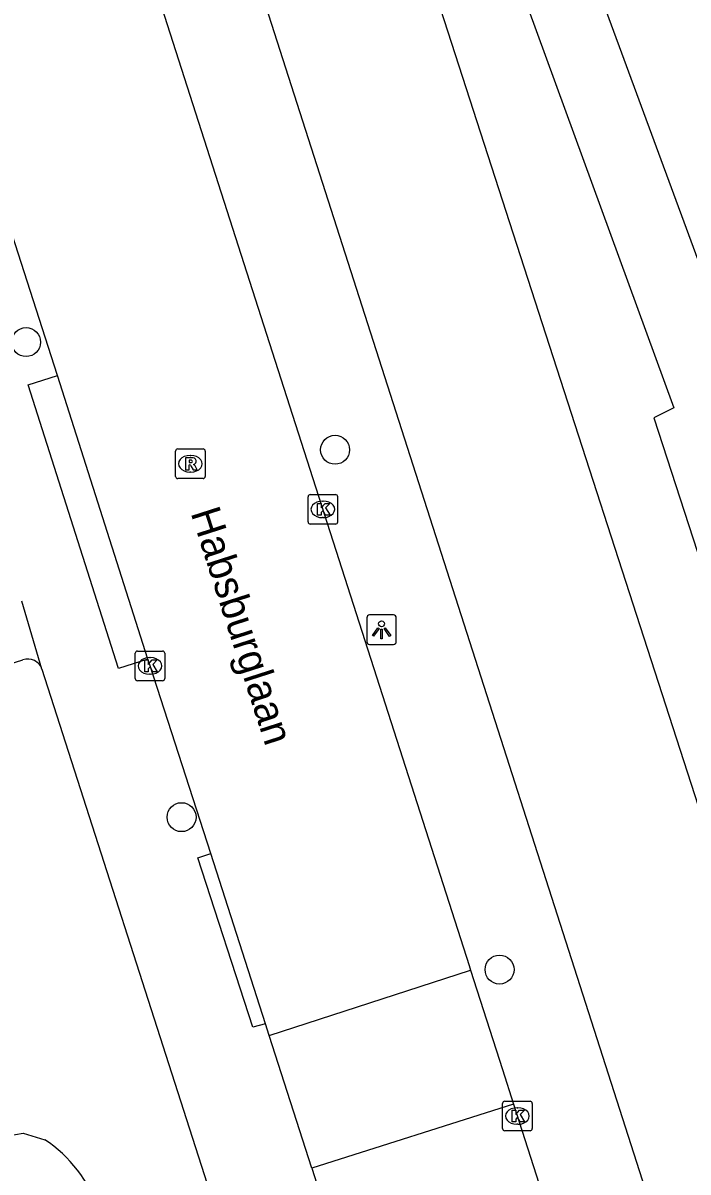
# Model space of a CAD drawing. Extents: x 159503 to 160347, y 382525 to 383272.
# Drawn here: x 159729.11 to 159751.59, y 382839.21 to 382878.03 of the extents above; entities that cross this region are included whole.
import ezdxf

# ---------------------------------------------------------------- set-up
doc = ezdxf.new("R2010")
doc.units = 0
for name, color, linetype in [('IMGEO_Boom', 7, 'Continuous'), ('IMGEO_Groenvoorziening', 7, 'Continuous'), ('IMGEO_Kolk', 7, 'Continuous'), ('IMGEO_Lichtpunt', 7, 'Continuous'), ('IMGEO_Openbare_ruimte_label', 7, 'Continuous'), ('IMGEO_Pand', 7, 'Continuous'), ('IMGEO_Rijbaan_lokaal_open', 7, 'Continuous'), ('IMGEO_Rioolput', 7, 'Continuous'), ('IMGEO_Voetpad_open', 7, 'Continuous')]:
    doc.layers.add(name, color=color, linetype=linetype)

msp = doc.modelspace()

# ---------------------------------------------------------------- linework, layer by layer
at = {"layer": 'IMGEO_Boom'}
for centre in [(159729.218, 382867.25), (159739.66, 382863.612), (159734.473, 382851.2), (159745.219, 382846.049)]:
    msp.add_circle(centre, 0.489, dxfattribs=at)
at = {"layer": 'IMGEO_Groenvoorziening'}
for points in [[(159730.546, 382899.75), (159741.202, 382899.547), (159744.626, 382889.831), (159753.21, 382866.555), (159754.229, 382863.79), (159753.482, 382863.418), (159757.881, 382849.879)], [(159731.353, 382897.234), (159739.421, 382897.08), (159751.108, 382865.029), (159750.438, 382864.695), (159756.337, 382846.542), (159757.115, 382846.862), (159769.976, 382810.359), (159802.405, 382822.292)], [(159732.164, 382894.706), (159737.708, 382895.57), (159759.661, 382827.691), (159765.488, 382806.454)]]:
    msp.add_lwpolyline(points, dxfattribs=at)
at = {"layer": 'IMGEO_Kolk'}
for p, q in [((159738.747, 382861.173), (159738.747, 382862.025)), ((159738.822, 382862.099), (159739.674, 382862.099)), ((159739.748, 382862.025), (159739.748, 382861.173)), ((159739.235, 382861.879), (159739.26, 382861.879)), ((159739.258, 382861.319), (159739.233, 382861.319)), ((159739.674, 382861.099), (159738.822, 382861.099)), ((159732.905, 382855.885), (159732.905, 382856.737)), ((159732.98, 382856.811), (159733.832, 382856.811)), ((159733.393, 382856.591), (159733.418, 382856.591)), ((159733.906, 382856.737), (159733.906, 382855.885)), ((159733.832, 382855.811), (159732.98, 382855.811)), ((159733.416, 382856.031), (159733.391, 382856.031)), ((159745.322, 382840.677), (159745.322, 382841.529)), ((159745.397, 382841.603), (159746.249, 382841.603)), ((159746.323, 382841.529), (159746.323, 382840.677)), ((159745.81, 382841.383), (159745.835, 382841.383)), ((159745.833, 382840.823), (159745.808, 382840.823)), ((159746.249, 382840.603), (159745.397, 382840.603))]:
    msp.add_line(p, q, dxfattribs=at)
for points in [[(159738.747, 382861.173), (159738.747, 382862.025)], [(159738.822, 382862.099), (159739.674, 382862.099)], [(159739.748, 382862.025), (159739.748, 382861.173)], [(159739.068, 382861.799), (159739.191, 382861.799), (159739.191, 382861.648), (159739.321, 382861.799), (159739.485, 382861.799), (159739.339, 382861.648), (159739.492, 382861.399), (159739.34, 382861.399), (159739.255, 382861.563), (159739.191, 382861.496), (159739.191, 382861.399), (159739.068, 382861.399), (159739.068, 382861.799)], [(159739.674, 382861.099), (159738.822, 382861.099)], [(159732.905, 382855.885), (159732.905, 382856.737)], [(159732.98, 382856.811), (159733.832, 382856.811)], [(159733.906, 382856.737), (159733.906, 382855.885)], [(159733.226, 382856.511), (159733.349, 382856.511), (159733.349, 382856.36), (159733.479, 382856.511), (159733.643, 382856.511), (159733.497, 382856.36), (159733.65, 382856.111), (159733.498, 382856.111), (159733.413, 382856.275), (159733.349, 382856.208), (159733.349, 382856.111), (159733.226, 382856.111), (159733.226, 382856.511)], [(159733.832, 382855.811), (159732.98, 382855.811)], [(159745.322, 382840.677), (159745.322, 382841.529)], [(159745.397, 382841.603), (159746.249, 382841.603)], [(159746.323, 382841.529), (159746.323, 382840.677)], [(159745.643, 382841.303), (159745.766, 382841.303), (159745.766, 382841.152), (159745.896, 382841.303), (159746.06, 382841.303), (159745.914, 382841.152), (159746.067, 382840.903), (159745.915, 382840.903), (159745.83, 382841.067), (159745.766, 382841), (159745.766, 382840.903), (159745.643, 382840.903), (159745.643, 382841.303)], [(159746.249, 382840.603), (159745.397, 382840.603)]]:
    msp.add_lwpolyline(points, dxfattribs=at)
for centre, start, end in [((159738.824, 382862.023), 91.552, 178.448), ((159738.824, 382862.023), 91.552, 178.448), ((159739.672, 382862.023), 1.552, 88.448), ((159739.672, 382862.023), 1.552, 88.448), ((159738.824, 382861.175), 181.552, 268.448), ((159738.824, 382861.175), 181.552, 268.448), ((159739.672, 382861.175), 271.552, 358.448), ((159739.672, 382861.175), 271.552, 358.448), ((159732.982, 382856.735), 91.552, 178.448), ((159732.982, 382856.735), 91.552, 178.448), ((159733.83, 382856.735), 1.552, 88.448), ((159733.83, 382856.735), 1.552, 88.448), ((159732.982, 382855.887), 181.552, 268.448), ((159732.982, 382855.887), 181.552, 268.448), ((159733.83, 382855.887), 271.552, 358.448), ((159733.83, 382855.887), 271.552, 358.448), ((159745.399, 382841.527), 91.552, 178.448), ((159745.399, 382841.527), 91.552, 178.448), ((159746.247, 382841.527), 1.552, 88.448), ((159746.247, 382841.527), 1.552, 88.448), ((159745.399, 382840.679), 181.552, 268.448), ((159745.399, 382840.679), 181.552, 268.448), ((159746.247, 382840.679), 271.552, 358.448), ((159746.247, 382840.679), 271.552, 358.448)]:
    msp.add_arc(centre, 0.0765, start, end, dxfattribs=at)
for centre, major_axis, ratio, start_param, end_param in [((159739.234, 382861.599), (-0.387, 0.002), 0.722429, 4.712389, 7.853982), ((159739.259, 382861.599), (-0.39, 0.002), 0.717154, 1.570796, 4.712389), ((159733.392, 382856.311), (-0.387, 0.002), 0.722429, 4.712389, 7.853982), ((159733.417, 382856.311), (-0.39, 0.002), 0.717154, 1.570796, 4.712389), ((159745.809, 382841.103), (-0.387, 0.002), 0.722429, 4.712389, 7.853982), ((159745.834, 382841.103), (-0.39, 0.002), 0.717154, 1.570796, 4.712389)]:
    msp.add_ellipse(centre, major_axis=major_axis, ratio=ratio, start_param=start_param, end_param=end_param, dxfattribs=at)
at = {"layer": 'IMGEO_Lichtpunt'}
for p, q in [((159740.733, 382857.936), (159740.733, 382857.129)), ((159740.733, 382857.936), (159740.733, 382857.129)), ((159741.635, 382858.031), (159740.827, 382858.031)), ((159741.635, 382858.031), (159740.827, 382858.031)), ((159741.729, 382857.129), (159741.729, 382857.936)), ((159741.729, 382857.129), (159741.729, 382857.936)), ((159740.827, 382857.035), (159741.635, 382857.035)), ((159740.827, 382857.035), (159741.635, 382857.035))]:
    msp.add_line(p, q, dxfattribs=at)
for points in [[(159741.107, 382857.6), (159741.146, 382857.572), (159740.958, 382857.31), (159740.92, 382857.337), (159741.107, 382857.6)], [(159741.209, 382857.552), (159741.256, 382857.552), (159741.256, 382857.23), (159741.209, 382857.23), (159741.209, 382857.552)], [(159741.319, 382857.572), (159741.357, 382857.599), (159741.544, 382857.337), (159741.505, 382857.309), (159741.319, 382857.572)]]:
    msp.add_lwpolyline(points, dxfattribs=at)
msp.add_circle((159741.232, 382857.734), 0.0994, dxfattribs=at)
for centre, start, end in [((159740.827, 382857.936), 90, 180), ((159740.827, 382857.936), 90, 180), ((159741.635, 382857.936), 0, 90), ((159741.635, 382857.936), 0, 90), ((159740.827, 382857.129), 180, 270), ((159740.827, 382857.129), 180, 270), ((159741.635, 382857.129), 270, 0), ((159741.635, 382857.129), 270, 360)]:
    msp.add_arc(centre, 0.0946, start, end, dxfattribs=at)
at = {"layer": 'IMGEO_Pand'}
msp.add_lwpolyline([(159727.759, 382844.784), (159728.761, 382841.646), (159728.006, 382841.381), (159728.326, 382840.39), (159729.119, 382840.528), (159729.847, 382840.303)], dxfattribs=at)
msp.add_arc((159727.428, 382836.586), 4.435, 17.778, 56.9409, dxfattribs=at)
at = {"layer": 'IMGEO_Rijbaan_lokaal_open'}
for points in [[(159726.994, 382899.746), (159727.07, 382899.511), (159737.539, 382866.925), (159744.191, 382846.188), (159744.243, 382846.026)], [(159730.279, 382866.12), (159727.623, 382874.357)], [(159733.33, 382856.538), (159730.279, 382866.12)], [(159735.46, 382849.969), (159733.407, 382856.312), (159733.33, 382856.538)], [(159737.305, 382844.219), (159735.46, 382849.969)], [(159737.432, 382843.824), (159744.243, 382846.026)], [(159744.243, 382846.026), (159745.318, 382842.675), (159745.694, 382841.502)], [(159737.432, 382843.824), (159737.305, 382844.219)], [(159738.87, 382839.341), (159737.432, 382843.824)], [(159745.694, 382841.502), (159738.87, 382839.341)], [(159745.694, 382841.502), (159751.166, 382824.443), (159759.246, 382799.219), (159765.262, 382780.583)], [(159738.87, 382839.341), (159740.162, 382835.315)]]:
    msp.add_lwpolyline(points, dxfattribs=at)
at = {"layer": 'IMGEO_Rioolput'}
for p, q in [((159734.271, 382862.713), (159734.271, 382863.565)), ((159734.346, 382863.639), (159735.198, 382863.639)), ((159735.272, 382863.565), (159735.272, 382862.713)), ((159734.759, 382863.419), (159734.784, 382863.419)), ((159734.782, 382862.859), (159734.757, 382862.859)), ((159735.198, 382862.639), (159734.346, 382862.639))]:
    msp.add_line(p, q, dxfattribs=at)
for points in [[(159734.271, 382862.713), (159734.271, 382863.565)], [(159734.346, 382863.639), (159735.198, 382863.639)], [(159735.272, 382863.565), (159735.272, 382862.713)], [(159734.86, 382863.337), (159734.608, 382863.339), (159734.608, 382862.939)], [(159734.786, 382863.258), (159734.732, 382863.258), (159734.732, 382863.177)], [(159734.732, 382863.177), (159734.784, 382863.177)], [(159734.608, 382862.939), (159734.732, 382862.939), (159734.732, 382863.101), (159734.743, 382863.101)], [(159734.79, 382863.072), (159734.861, 382862.939), (159735.001, 382862.939), (159734.936, 382863.065)], [(159735.198, 382862.639), (159734.346, 382862.639)]]:
    msp.add_lwpolyline(points, dxfattribs=at)
for centre, radius, start, end in [((159734.348, 382863.563), 0.0765, 91.552, 178.448), ((159734.348, 382863.563), 0.0765, 91.552, 178.448), ((159735.196, 382863.563), 0.0765, 1.552, 88.448), ((159735.196, 382863.563), 0.0765, 1.552, 88.448), ((159734.768, 382863.366), 0.19, 274.7715, 282.9687), ((159734.792, 382863.162), 0.0964, 77.0061, 93.1865), ((159734.806, 382863.219), 0.0378, 276.6634, 79.6772), ((159734.859, 382863.227), 0.109, 350.3612, 89.416), ((159734.857, 382863.227), 0.112, 277.5842, 350.9817), ((159734.742, 382863.048), 0.0533, 26.0293, 88.6989), ((159734.841, 382863.012), 0.108, 29.5134, 73.7905), ((159734.348, 382862.715), 0.0765, 181.552, 268.448), ((159734.348, 382862.715), 0.0765, 181.552, 268.448), ((159735.196, 382862.715), 0.0765, 271.552, 358.448), ((159735.196, 382862.715), 0.0765, 271.552, 358.448)]:
    msp.add_arc(centre, radius, start, end, dxfattribs=at)
for centre, major_axis, ratio, start_param, end_param in [((159734.758, 382863.139), (-0.387, 0.002), 0.722429, 4.712389, 7.853982), ((159734.783, 382863.139), (-0.39, 0.002), 0.717154, 1.570796, 4.712389)]:
    msp.add_ellipse(centre, major_axis=major_axis, ratio=ratio, start_param=start_param, end_param=end_param, dxfattribs=at)
at = {"layer": 'IMGEO_Voetpad_open'}
for points in [[(159759.612, 382809.126), (159732.164, 382894.706)], [(159733.33, 382856.538), (159732.339, 382856.222), (159729.288, 382865.804), (159730.279, 382866.12)], [(159729.755, 382856.197), (159729.07, 382858.5)], [(159708.057, 382848.765), (159714.375, 382850.795), (159714.109, 382851.726), (159717.74, 382852.909), (159729.113, 382856.514)], [(159729.755, 382856.197), (159740.727, 382822.055)], [(159737.305, 382844.219), (159736.886, 382844.1), (159735.018, 382849.822), (159735.46, 382849.969)]]:
    msp.add_lwpolyline(points, dxfattribs=at)
msp.add_arc((159729.276, 382856.036), 0.505, 18.5477, 108.8948, dxfattribs=at)

# ---------------------------------------------------------------- texts
at = {"layer": 'IMGEO_Openbare_ruimte_label'}
msp.add_text('Habsburglaan', height=1, rotation=287.8189, dxfattribs=at).set_placement((159734.772, 382861.486))

doc.saveas('drawing.dxf')
